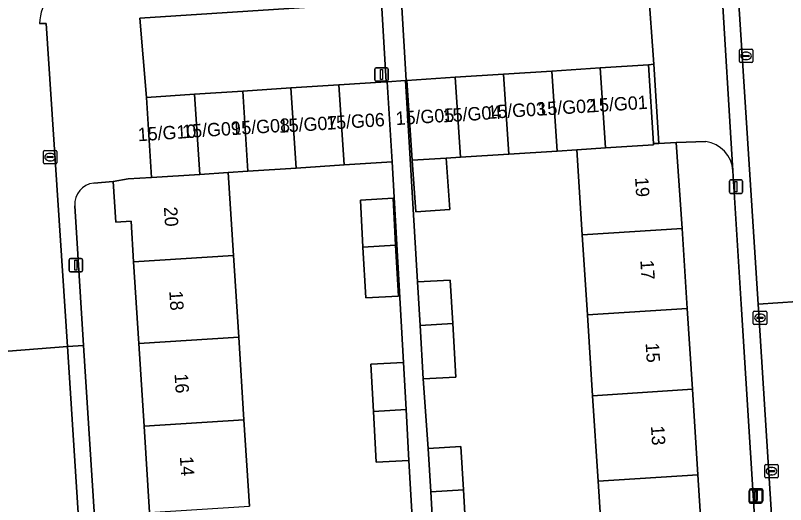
# Model space of a CAD drawing. Extents: x 159680 to 160786, y 387323 to 388340.
# Drawn here: x 160576.5 to 160634.1, y 387654.7 to 387691.4 of the extents above; entities that cross this region are included whole.
import ezdxf

# ---------------------------------------------------------------- set-up
doc = ezdxf.new("R2010")
doc.units = 0
for name, color, linetype in [('IMGEO_Brandkraan', 7, 'Continuous'), ('IMGEO_Erf', 7, 'Continuous'), ('IMGEO_Kolk', 7, 'Continuous'), ('IMGEO_Lichtmast', 7, 'Continuous'), ('IMGEO_Pand', 7, 'Continuous'), ('IMGEO_Pand_nummerreeks', 7, 'Continuous'), ('IMGEO_Parkeervlak_open', 7, 'Continuous'), ('IMGEO_Rijbaan_lokaal_open', 7, 'Continuous'), ('IMGEO_Voetpad_open', 7, 'Continuous')]:
    doc.layers.add(name, color=color, linetype=linetype)

msp = doc.modelspace()

# ---------------------------------------------------------------- linework, layer by layer
at = {"layer": 'IMGEO_Brandkraan'}
for p, q in [((160631.72, 387668.304), (160631.72, 387669.156)), ((160631.795, 387669.23), (160632.647, 387669.23)), ((160632.208, 387669.01), (160632.233, 387669.01)), ((160632.721, 387669.156), (160632.721, 387668.304)), ((160631.979, 387668.724), (160631.979, 387668.736)), ((160632.417, 387668.687), (160632.019, 387668.687)), ((160632.022, 387668.773), (160632.42, 387668.773)), ((160632.231, 387668.45), (160632.206, 387668.45)), ((160632.463, 387668.736), (160632.463, 387668.724)), ((160632.647, 387668.23), (160631.795, 387668.23))]:
    msp.add_line(p, q, dxfattribs=at)
for points in [[(160631.72, 387668.304), (160631.72, 387669.156)], [(160631.795, 387669.23), (160632.647, 387669.23)], [(160632.721, 387669.156), (160632.721, 387668.304)], [(160632.647, 387668.23), (160631.795, 387668.23)]]:
    msp.add_lwpolyline(points, dxfattribs=at)
for centre, radius, start, end in [((160631.797, 387669.154), 0.0765, 91.55205, 178.44795), ((160631.797, 387669.154), 0.0765, 91.55205, 178.44795), ((160632.645, 387669.154), 0.0765, 1.55205, 88.44795), ((160632.645, 387669.154), 0.0765, 1.55205, 88.44795), ((160632.019, 387668.733), 0.0403, 85.87752, 175.75265), ((160632.016, 387668.723), 0.0366, 178.93798, 274.71019), ((160632.42, 387668.73), 0.043, 264.86636, 352.45326), ((160632.424, 387668.735), 0.0386, 1.73085, 96.63898), ((160631.797, 387668.306), 0.0765, 181.55205, 268.44795), ((160631.797, 387668.306), 0.0765, 181.55205, 268.44795), ((160632.645, 387668.306), 0.0765, 271.55205, 358.44795), ((160632.645, 387668.306), 0.0765, 271.55205, 358.44795)]:
    msp.add_arc(centre, radius, start, end, dxfattribs=at)
for centre, major_axis, ratio, start_param, end_param in [((160632.207, 387668.73), (-0.387, 0.002), 0.722429, 4.712389, 7.853982), ((160632.232, 387668.73), (-0.39, 0.002), 0.717154, 1.570796, 4.712389)]:
    msp.add_ellipse(centre, major_axis=major_axis, ratio=ratio, start_param=start_param, end_param=end_param, dxfattribs=at)
at = {"layer": 'IMGEO_Erf'}
for points in [[(160620.504, 387650.28), (160620.106, 387656.504), (160619.697, 387662.903), (160619.311, 387668.955), (160618.928, 387674.936), (160618.521, 387681.312), (160617.036, 387681.215), (160613.422, 387680.98), (160609.808, 387680.745), (160608.751, 387680.676), (160609.024, 387676.847), (160606.466, 387676.665), (160606.206, 387680.533), (160605.804, 387686.497), (160605.738, 387686.493), (160605.689, 387686.49), (160606.603, 387671.412), (160609.051, 387671.555), (160609.241, 387668.312), (160609.475, 387664.299), (160607.028, 387664.155), (160607.399, 387658.961), (160609.847, 387659.104), (160610.037, 387655.861), (160610.271, 387651.848)], [(160628.165, 387681.931), (160625.94, 387681.85), (160626.398, 387675.413), (160626.78, 387669.432), (160627.167, 387663.38), (160627.576, 387656.981), (160627.973, 387650.758), (160628.365, 387644.629), (160628.751, 387638.586), (160629.148, 387632.368), (160629.162, 387632.149), (160630.125, 387632.214), (160630.325, 387629.138), (160629.354, 387629.138), (160629.549, 387626.094), (160629.949, 387619.84), (160633.939, 387620.09), (160630.822, 387669.758)], [(160606.238, 387652.923), (160605.957, 387658.063), (160603.509, 387657.928), (160603.3, 387661.721), (160603.107, 387665.252), (160605.555, 387665.386), (160604.707, 387680.413), (160601.109, 387680.175), (160597.51, 387679.936), (160593.912, 387679.698), (160592.431, 387679.6), (160592.828, 387673.393), (160593.218, 387667.292), (160593.613, 387661.102), (160594.027, 387654.635)], [(160630.822, 387669.758), (160630.196, 387679.739)], [(160587.345, 387641.817), (160586.939, 387648.168), (160586.557, 387654.157), (160586.143, 387660.625), (160585.748, 387666.814), (160585.358, 387672.915), (160585.163, 387675.96), (160584.037, 387675.894), (160583.839, 387678.942), (160582.376, 387678.818)], [(160580.952, 387677.109), (160581.621, 387666.66), (160584.804, 387616.905), (160587.778, 387617.095), (160587.577, 387620.169), (160588.723, 387620.246), (160588.516, 387623.49), (160588.331, 387626.391), (160587.207, 387626.391), (160586.993, 387629.726), (160586.812, 387632.535), (160587.934, 387632.611), (160587.722, 387635.926), (160587.345, 387641.817)]]:
    msp.add_lwpolyline(points, dxfattribs=at)
msp.add_lwpolyline([(160602.724, 387670.218), (160602.515, 387674.013), (160602.322, 387677.542), (160604.77, 387677.676), (160604.963, 387674.169), (160605.172, 387670.353)], close=True, dxfattribs=at)
for centre, radius, start, end in [((160627.829, 387679.583), 2.372, 3.7792, 81.85416), ((160582.567, 387677.211), 1.619, 96.79177, 183.60368)]:
    msp.add_arc(centre, radius, start, end, dxfattribs=at)
at = {"layer": 'IMGEO_Kolk'}
for p, q in [((160630.676, 387687.906), (160630.676, 387688.758)), ((160630.751, 387688.832), (160631.603, 387688.832)), ((160631.164, 387688.612), (160631.189, 387688.612)), ((160631.677, 387688.758), (160631.677, 387687.906)), ((160630.935, 387688.326), (160630.935, 387688.338)), ((160631.373, 387688.289), (160630.975, 387688.289)), ((160630.978, 387688.375), (160631.376, 387688.375)), ((160631.187, 387688.052), (160631.162, 387688.052)), ((160631.419, 387688.338), (160631.419, 387688.326)), ((160631.603, 387687.832), (160630.751, 387687.832)), ((160578.607, 387680.334), (160578.607, 387681.186)), ((160578.682, 387681.26), (160579.534, 387681.26)), ((160579.608, 387681.186), (160579.608, 387680.334)), ((160578.866, 387680.754), (160578.866, 387680.766)), ((160579.304, 387680.717), (160578.906, 387680.717)), ((160578.909, 387680.803), (160579.307, 387680.803)), ((160579.095, 387681.04), (160579.12, 387681.04)), ((160579.35, 387680.766), (160579.35, 387680.754)), ((160579.534, 387680.26), (160578.682, 387680.26)), ((160579.118, 387680.48), (160579.093, 387680.48)), ((160632.577, 387656.826), (160632.577, 387657.678)), ((160632.652, 387657.752), (160633.504, 387657.752)), ((160633.065, 387657.532), (160633.09, 387657.532)), ((160633.578, 387657.678), (160633.578, 387656.826)), ((160632.836, 387657.246), (160632.836, 387657.258)), ((160633.274, 387657.209), (160632.876, 387657.209)), ((160632.879, 387657.295), (160633.277, 387657.295)), ((160633.088, 387656.972), (160633.063, 387656.972)), ((160633.32, 387657.258), (160633.32, 387657.246)), ((160633.504, 387656.752), (160632.652, 387656.752))]:
    msp.add_line(p, q, dxfattribs=at)
for points in [[(160630.676, 387687.906), (160630.676, 387688.758)], [(160630.751, 387688.832), (160631.603, 387688.832)], [(160631.677, 387688.758), (160631.677, 387687.906)], [(160631.603, 387687.832), (160630.751, 387687.832)], [(160578.607, 387680.334), (160578.607, 387681.186)], [(160578.682, 387681.26), (160579.534, 387681.26)], [(160579.608, 387681.186), (160579.608, 387680.334)], [(160579.534, 387680.26), (160578.682, 387680.26)], [(160632.577, 387656.826), (160632.577, 387657.678)], [(160632.652, 387657.752), (160633.504, 387657.752)], [(160633.578, 387657.678), (160633.578, 387656.826)], [(160633.504, 387656.752), (160632.652, 387656.752)]]:
    msp.add_lwpolyline(points, dxfattribs=at)
for centre, radius, start, end in [((160630.753, 387688.756), 0.0765, 91.55205, 178.44795), ((160630.753, 387688.756), 0.0765, 91.55205, 178.44795), ((160631.601, 387688.756), 0.0765, 1.55205, 88.44795), ((160631.601, 387688.756), 0.0765, 1.55205, 88.44795), ((160630.975, 387688.335), 0.0403, 85.87752, 175.75265), ((160630.972, 387688.325), 0.0366, 178.93798, 274.71019), ((160631.376, 387688.332), 0.043, 264.86636, 352.45326), ((160631.38, 387688.337), 0.0386, 1.73085, 96.63898), ((160630.753, 387687.908), 0.0765, 181.55205, 268.44795), ((160630.753, 387687.908), 0.0765, 181.55205, 268.44795), ((160631.601, 387687.908), 0.0765, 271.55205, 358.44795), ((160631.601, 387687.908), 0.0765, 271.55205, 358.44795), ((160578.684, 387681.184), 0.0765, 91.55205, 178.44795), ((160578.684, 387681.184), 0.0765, 91.55205, 178.44795), ((160579.532, 387681.184), 0.0765, 1.55205, 88.44795), ((160579.532, 387681.184), 0.0765, 1.55205, 88.44795), ((160578.906, 387680.763), 0.0403, 85.87752, 175.75265), ((160578.903, 387680.753), 0.0366, 178.93798, 274.71019), ((160579.307, 387680.76), 0.043, 264.86636, 352.45326), ((160579.311, 387680.765), 0.0386, 1.73085, 96.63898), ((160578.684, 387680.336), 0.0765, 181.55205, 268.44795), ((160578.684, 387680.336), 0.0765, 181.55205, 268.44795), ((160579.532, 387680.336), 0.0765, 271.55205, 358.44795), ((160579.532, 387680.336), 0.0765, 271.55205, 358.44795), ((160632.654, 387657.676), 0.0765, 91.55205, 178.44795), ((160632.654, 387657.676), 0.0765, 91.55205, 178.44795), ((160633.502, 387657.676), 0.0765, 1.55205, 88.44795), ((160633.502, 387657.676), 0.0765, 1.55205, 88.44795), ((160632.876, 387657.255), 0.0403, 85.87752, 175.75265), ((160632.873, 387657.245), 0.0366, 178.93798, 274.71019), ((160633.277, 387657.252), 0.043, 264.86636, 352.45326), ((160633.281, 387657.257), 0.0386, 1.73085, 96.63898), ((160632.654, 387656.828), 0.0765, 181.55205, 268.44795), ((160632.654, 387656.828), 0.0765, 181.55205, 268.44795), ((160633.502, 387656.828), 0.0765, 271.55205, 358.44795), ((160633.502, 387656.828), 0.0765, 271.55205, 358.44795)]:
    msp.add_arc(centre, radius, start, end, dxfattribs=at)
for centre, major_axis, ratio, start_param, end_param in [((160631.163, 387688.332), (-0.387, 0.002), 0.722429, 4.712389, 7.853982), ((160631.188, 387688.332), (-0.39, 0.002), 0.717154, 1.570796, 4.712389), ((160579.094, 387680.76), (-0.387, 0.002), 0.722429, 4.712389, 7.853982), ((160579.119, 387680.76), (-0.39, 0.002), 0.717154, 1.570796, 4.712389), ((160633.064, 387657.252), (-0.387, 0.002), 0.722429, 4.712389, 7.853982), ((160633.089, 387657.252), (-0.39, 0.002), 0.717154, 1.570796, 4.712389)]:
    msp.add_ellipse(centre, major_axis=major_axis, ratio=ratio, start_param=start_param, end_param=end_param, dxfattribs=at)
at = {"layer": 'IMGEO_Lichtmast'}
for p, q in [((160603.507, 387687.438), (160604.297, 387687.438)), ((160604.297, 387687.438), (160603.507, 387687.438)), ((160603.407, 387686.538), (160603.407, 387687.338)), ((160603.407, 387687.338), (160603.407, 387686.538)), ((160604.397, 387687.338), (160604.397, 387686.538)), ((160604.397, 387686.538), (160604.397, 387687.338)), ((160604.297, 387686.438), (160603.507, 387686.438)), ((160603.507, 387686.438), (160604.297, 387686.438)), ((160629.928, 387678.146), (160629.928, 387678.946)), ((160629.928, 387678.946), (160629.928, 387678.146)), ((160630.028, 387679.046), (160630.818, 387679.046)), ((160630.818, 387679.046), (160630.028, 387679.046)), ((160630.918, 387678.946), (160630.918, 387678.146)), ((160630.918, 387678.146), (160630.918, 387678.946)), ((160630.818, 387678.046), (160630.028, 387678.046)), ((160630.028, 387678.046), (160630.818, 387678.046)), ((160580.541, 387672.262), (160580.541, 387673.062)), ((160580.541, 387673.062), (160580.541, 387672.262)), ((160580.641, 387673.162), (160581.431, 387673.162)), ((160581.431, 387673.162), (160580.641, 387673.162)), ((160581.531, 387673.062), (160581.531, 387672.262)), ((160581.531, 387672.262), (160581.531, 387673.062)), ((160581.431, 387672.162), (160580.641, 387672.162)), ((160580.641, 387672.162), (160581.431, 387672.162)), ((160631.399, 387654.964), (160631.399, 387655.764)), ((160631.399, 387655.764), (160631.399, 387654.964)), ((160631.434, 387655.026), (160631.434, 387655.826)), ((160631.434, 387655.826), (160631.434, 387655.026)), ((160631.499, 387655.864), (160632.289, 387655.864)), ((160632.289, 387655.864), (160631.499, 387655.864)), ((160631.534, 387655.926), (160632.324, 387655.926)), ((160632.324, 387655.926), (160631.534, 387655.926)), ((160632.389, 387655.764), (160632.389, 387654.964)), ((160632.389, 387654.964), (160632.389, 387655.764)), ((160632.424, 387655.826), (160632.424, 387655.026)), ((160632.424, 387655.026), (160632.424, 387655.826)), ((160632.289, 387654.864), (160631.499, 387654.864)), ((160631.499, 387654.864), (160632.289, 387654.864)), ((160632.324, 387654.926), (160631.534, 387654.926)), ((160631.534, 387654.926), (160632.324, 387654.926))]:
    msp.add_line(p, q, dxfattribs=at)
for points in [[(160603.827, 387687.313), (160603.977, 387687.313), (160603.977, 387686.563), (160603.827, 387686.563), (160603.827, 387687.313)], [(160630.348, 387678.921), (160630.498, 387678.921), (160630.498, 387678.171), (160630.348, 387678.171), (160630.348, 387678.921)], [(160580.961, 387673.037), (160581.111, 387673.037), (160581.111, 387672.287), (160580.961, 387672.287), (160580.961, 387673.037)], [(160631.819, 387655.739), (160631.969, 387655.739), (160631.969, 387654.989), (160631.819, 387654.989), (160631.819, 387655.739)], [(160631.854, 387655.801), (160632.004, 387655.801), (160632.004, 387655.051), (160631.854, 387655.051), (160631.854, 387655.801)]]:
    msp.add_lwpolyline(points, dxfattribs=at)
for centre, start, end in [((160603.507, 387687.338), 90, 180), ((160603.507, 387687.338), 90, 180), ((160604.297, 387687.338), 0, 90), ((160604.297, 387687.338), 360, 90), ((160603.507, 387686.538), 180, 270), ((160603.507, 387686.538), 180, 270), ((160604.297, 387686.538), 270, 0), ((160604.297, 387686.538), 270, 0), ((160630.028, 387678.946), 90, 180), ((160630.028, 387678.946), 90, 180), ((160630.818, 387678.946), 0, 90), ((160630.818, 387678.946), 360, 90), ((160630.028, 387678.146), 180, 270), ((160630.028, 387678.146), 180, 270), ((160630.818, 387678.146), 270, 0), ((160630.818, 387678.146), 270, 0), ((160580.641, 387673.062), 90, 180), ((160580.641, 387673.062), 90, 180), ((160581.431, 387673.062), 0, 90), ((160581.431, 387673.062), 360, 90), ((160580.641, 387672.262), 180, 270), ((160580.641, 387672.262), 180, 270), ((160581.431, 387672.262), 270, 0), ((160581.431, 387672.262), 270, 0), ((160631.499, 387655.764), 90, 180), ((160631.499, 387655.764), 90, 180), ((160631.534, 387655.826), 90, 180), ((160631.534, 387655.826), 90, 180), ((160632.289, 387655.764), 0, 90), ((160632.289, 387655.764), 360, 90), ((160632.324, 387655.826), 0, 90), ((160632.324, 387655.826), 360, 90), ((160631.499, 387654.964), 180, 270), ((160631.499, 387654.964), 180, 270), ((160631.534, 387655.026), 180, 270), ((160631.534, 387655.026), 180, 270), ((160632.289, 387654.964), 270, 0), ((160632.289, 387654.964), 270, 0), ((160632.324, 387655.026), 270, 0), ((160632.324, 387655.026), 270, 0)]:
    msp.add_arc(centre, 0.1, start, end, dxfattribs=at)
at = {"layer": 'IMGEO_Pand'}
for points in [[(160618.521, 387681.312), (160620.65, 387681.451), (160620.261, 387687.438), (160616.647, 387687.203), (160617.036, 387681.215)], [(160623.875, 387687.673), (160620.261, 387687.438), (160620.65, 387681.451), (160624.264, 387681.687), (160624.259, 387681.767)], [(160613.422, 387680.98), (160613.032, 387686.967), (160609.418, 387686.732), (160609.808, 387680.745)], [(160617.036, 387681.215), (160616.647, 387687.203), (160613.032, 387686.967), (160613.422, 387680.98)], [(160600.719, 387686.166), (160601.109, 387680.175), (160604.707, 387680.413), (160604.317, 387686.4), (160604.26, 387686.396)], [(160608.751, 387680.676), (160609.808, 387680.745), (160609.418, 387686.732), (160605.804, 387686.497), (160606.206, 387680.533)], [(160593.912, 387679.698), (160593.522, 387685.697), (160589.923, 387685.463), (160590.314, 387679.467), (160592.431, 387679.6)], [(160597.51, 387679.936), (160597.12, 387685.932), (160593.522, 387685.697), (160593.912, 387679.698)], [(160601.109, 387680.175), (160600.719, 387686.166), (160597.12, 387685.932), (160597.51, 387679.936)], [(160586.708, 387679.241), (160590.314, 387679.467), (160589.923, 387685.463), (160586.325, 387685.229)], [(160624.643, 387681.786), (160624.259, 387681.767), (160624.264, 387681.687), (160620.65, 387681.451), (160618.521, 387681.312), (160618.928, 387674.936), (160626.398, 387675.413), (160625.94, 387681.85)], [(160606.466, 387676.665), (160609.024, 387676.847), (160608.751, 387680.676), (160606.206, 387680.533)], [(160585.358, 387672.915), (160592.828, 387673.393), (160592.431, 387679.6), (160590.314, 387679.467), (160586.708, 387679.241), (160584.961, 387679.129), (160583.839, 387678.942), (160584.037, 387675.894), (160585.163, 387675.96)], [(160604.77, 387677.676), (160602.322, 387677.542), (160602.515, 387674.013), (160604.963, 387674.169)], [(160626.78, 387669.432), (160626.398, 387675.413), (160618.928, 387674.936), (160619.311, 387668.955)], [(160602.724, 387670.218), (160605.172, 387670.353), (160604.963, 387674.169), (160602.515, 387674.013)], [(160585.358, 387672.915), (160585.748, 387666.814), (160593.218, 387667.292), (160592.828, 387673.393)], [(160609.051, 387671.555), (160606.603, 387671.412), (160606.794, 387668.156), (160609.241, 387668.312)], [(160619.311, 387668.955), (160619.697, 387662.903), (160627.167, 387663.38), (160626.78, 387669.432)], [(160607.028, 387664.155), (160609.475, 387664.299), (160609.241, 387668.312), (160606.794, 387668.156)], [(160585.748, 387666.814), (160586.143, 387660.625), (160593.613, 387661.102), (160593.218, 387667.292)], [(160605.555, 387665.386), (160603.107, 387665.252), (160603.3, 387661.721), (160605.748, 387661.877)], [(160619.697, 387662.903), (160620.106, 387656.504), (160627.576, 387656.981), (160627.167, 387663.38)], [(160603.509, 387657.928), (160605.957, 387658.063), (160605.748, 387661.877), (160603.3, 387661.721)], [(160594.027, 387654.635), (160593.613, 387661.102), (160586.143, 387660.625), (160586.557, 387654.157)], [(160609.847, 387659.104), (160607.399, 387658.961), (160607.59, 387655.705), (160610.037, 387655.861)], [(160620.106, 387656.504), (160620.504, 387650.28), (160627.973, 387650.758), (160627.576, 387656.981)], [(160607.824, 387651.704), (160610.271, 387651.848), (160610.037, 387655.861), (160607.59, 387655.705)]]:
    msp.add_lwpolyline(points, close=True, dxfattribs=at)
at = {"layer": 'IMGEO_Parkeervlak_open'}
msp.add_lwpolyline([(160630.196, 387679.739), (160629.308, 387694.115), (160623.883, 387693.75), (160623.865, 387693.583), (160624.276, 387687.716), (160624.643, 387681.786), (160625.94, 387681.85), (160628.165, 387681.931)], dxfattribs=at)
for points in [[(160605.804, 387686.497), (160609.418, 387686.732), (160613.032, 387686.967), (160616.647, 387687.203), (160620.261, 387687.438), (160623.875, 387687.673), (160624.276, 387687.716), (160623.865, 387693.583), (160605.396, 387692.412), (160605.738, 387686.493)], [(160604.26, 387686.396), (160603.912, 387692.33), (160585.813, 387691.166), (160586.325, 387685.229), (160589.923, 387685.463), (160593.522, 387685.697), (160597.12, 387685.932), (160600.719, 387686.166)]]:
    msp.add_lwpolyline(points, close=True, dxfattribs=at)
msp.add_arc((160627.829, 387679.583), 2.372, 3.7792, 81.85416, dxfattribs=at)
at = {"layer": 'IMGEO_Rijbaan_lokaal_open'}
for points in [[(160630.813, 387694.223), (160630.518, 387694.203), (160632.073, 387669.758), (160637.968, 387670.144), (160636.79, 387671.188), (160636.17, 387681.28), (160635.297, 387694.508)], [(160574.015, 387690.507), (160574.892, 387677.426), (160575.243, 387671.946), (160575.59, 387668.068), (160575.14, 387666.879), (160573.726, 387666.064), (160580.403, 387666.582), (160578.817, 387690.763)], [(160578.817, 387690.763), (160578.328, 387690.754)]]:
    msp.add_lwpolyline(points, dxfattribs=at)
for points in [[(160643.823, 387670.536), (160637.968, 387670.144), (160632.073, 387669.758), (160635.335, 387618.481), (160641.475, 387618.87), (160647.054, 387619.27)], [(160580.403, 387666.582), (160573.726, 387666.064), (160568.477, 387665.736), (160571.854, 387613.359), (160575.823, 387613.619), (160577.027, 387613.615), (160584.076, 387614.055), (160584.01, 387615.178), (160583.702, 387615.16)], [(160581.621, 387666.66), (160580.403, 387666.582), (160583.702, 387615.16), (160584.01, 387615.178), (160584.911, 387615.23), (160584.804, 387616.905)]]:
    msp.add_lwpolyline(points, close=True, dxfattribs=at)
msp.add_arc((160581.688, 387690.706), 3.36, 102.03845, 179.17683, dxfattribs=at)
at = {"layer": 'IMGEO_Voetpad_open'}
for points in [[(160630.518, 387694.203), (160629.308, 387694.115), (160630.196, 387679.739), (160630.822, 387669.758), (160633.939, 387620.09), (160634.045, 387618.395), (160634.808, 387618.448), (160635.335, 387618.481), (160632.073, 387669.758)], [(160624.259, 387681.767), (160624.643, 387681.786), (160624.276, 387687.716), (160623.875, 387687.673)]]:
    msp.add_lwpolyline(points, close=True, dxfattribs=at)
for points in [[(160582.376, 387678.818), (160583.839, 387678.942), (160584.961, 387679.129), (160586.708, 387679.241), (160586.325, 387685.229), (160585.813, 387691.166), (160603.912, 387692.33), (160604.26, 387686.396), (160604.317, 387686.4), (160605.689, 387686.49), (160605.738, 387686.493), (160605.396, 387692.412), (160623.865, 387693.583), (160623.883, 387693.75)], [(160578.328, 387690.754), (160578.817, 387690.763), (160580.403, 387666.582), (160581.621, 387666.66), (160580.952, 387677.109)], [(160607.824, 387651.704), (160607.59, 387655.705), (160607.399, 387658.961), (160607.028, 387664.155), (160606.794, 387668.156), (160606.603, 387671.412), (160605.689, 387686.49), (160604.317, 387686.4), (160604.707, 387680.413), (160605.555, 387665.386), (160605.748, 387661.877), (160605.957, 387658.063), (160606.238, 387652.923)]]:
    msp.add_lwpolyline(points, dxfattribs=at)
for centre, radius, start, end in [((160581.688, 387690.706), 3.36, 102.03845, 179.17683), ((160582.567, 387677.211), 1.619, 96.79177, 183.60368)]:
    msp.add_arc(centre, radius, start, end, dxfattribs=at)

# ---------------------------------------------------------------- texts
at = {"layer": 'IMGEO_Pand_nummerreeks'}
for s, rotation, p in [('15/G02', 3.6556, (160615.6, 387683.851)), ('15/G01', 3.6556, (160619.466, 387684.098)), ('15/G04', 3.6556, (160608.514, 387683.353)), ('15/G03', 3.6556, (160611.856, 387683.612)), ('15/G06', 3.6556, (160599.798, 387682.804)), ('15/G05', 3.6556, (160604.993, 387683.151)), ('15/G09', 3.6556, (160589.029, 387682.169)), ('15/G08', 3.6556, (160592.701, 387682.4)), ('15/G07', 3.6556, (160596.248, 387682.573)), ('15/G10', 3.6556, (160585.7, 387681.941)), ('19', 273.65618, (160622.868, 387679.224)), ('20', 273.65624, (160587.621, 387677.013)), ('17', 273.65618, (160623.264, 387673.029)), ('18', 273.65624, (160588.023, 387670.728)), ('15', 273.65618, (160623.66, 387666.833)), ('16', 273.65624, (160588.419, 387664.535)), ('13', 273.65618, (160624.056, 387660.637)), ('14', 273.65624, (160588.815, 387658.339))]:
    msp.add_text(s, height=1, rotation=rotation, dxfattribs=at).set_placement(p)

doc.saveas('drawing.dxf')
